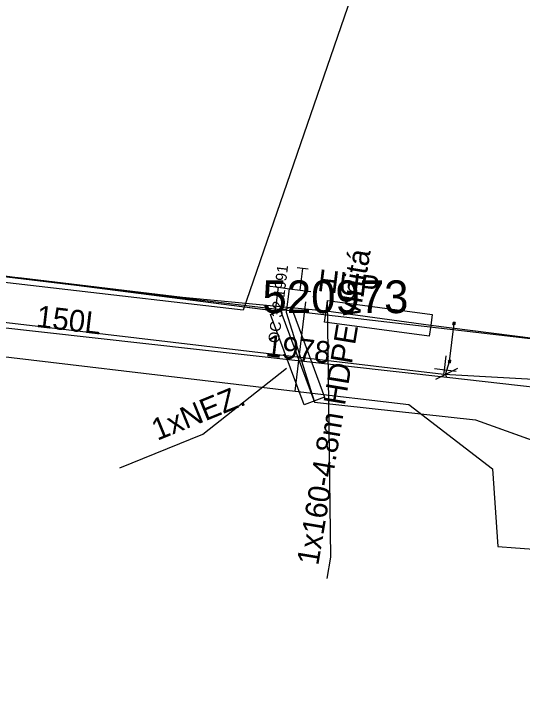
# Model space of a CAD drawing. Extents: x -746464 to -745690, y -1051581 to -1049993.
# Drawn here: x -745880.87 to -745857.58, y -1050649.64 to -1050617.63 of the extents above; entities that cross this region are included whole.
import ezdxf

# ---------------------------------------------------------------- set-up
doc = ezdxf.new("R2010")
doc.units = 0
for name, color, linetype in [('04_CETIN_sdelovaci_podzem', 7, 'Continuous'), ('45_Eltodo_popisy', 7, 'Continuous'), ('45_Eltodo_vedeni_NN_zemni', 7, 'Continuous'), ('48_Prazs_plynarenska_STL', 7, 'Continuous'), ('48_Prazs_plynarenska_STL_popisy', 7, 'Continuous'), ('51_PVaK_vodovod_chranicky_objekty', 7, 'Continuous'), ('51_PVaK_vodovod_neoverena poloha_pripojka', 7, 'Continuous'), ('51_PVaK_vodovod_overena poloha_pripojka', 7, 'Continuous'), ('51_PVaK_vodovod_overena poloha_rad', 7, 'Continuous'), ('51_PVaK_vodovod_popisy', 7, 'Continuous'), ('51_PVaK_vodovod_zruseno_neoverena poloha', 7, 'Continuous'), ('55_PREdi_chranicky', 7, 'Continuous'), ('55_PREdi_NN', 7, 'Continuous'), ('55_PREdi_NN_pripojovaci_misto', 7, 'Continuous'), ('55_PREdi_stavby_popisy', 7, 'Continuous'), ('55_PREdi_VN', 7, 'Continuous')]:
    doc.layers.add(name, color=color, linetype=linetype)

msp = doc.modelspace()

# ---------------------------------------------------------------- linework, layer by layer
at = {"layer": '04_CETIN_sdelovaci_podzem'}
msp.add_lwpolyline([(-745863.25, -1050609), (-745863.73, -1050611.95), (-745870.36, -1050631.21), (-745887.77, -1050629.2), (-745891.41, -1050628.63), (-745900.56, -1050627.44)], dxfattribs=at)
at = {"layer": '45_Eltodo_vedeni_NN_zemni'}
for points in [[(-745891.44, -1050628.465), (-745869.832, -1050631.038)], [(-745869.832, -1050631.038), (-745852.584, -1050633.043)]]:
    msp.add_lwpolyline(points, dxfattribs=at)
at = {"layer": '48_Prazs_plynarenska_STL'}
for points in [[(-745983.23, -1050618.3), (-745982.423, -1050618.479), (-745972.466, -1050620.693), (-745959.98, -1050623.47), (-745928.028, -1050627.702), (-745918.45, -1050628.97), (-745909.707, -1050630), (-745901.96, -1050630.912), (-745885.25, -1050632.88), (-745867.974, -1050634.924), (-745862.77, -1050635.54), (-745858.93, -1050638.49), (-745858.68, -1050642.05), (-745857.88, -1050642.106)], [(-745867.974, -1050634.924), (-745867.488, -1050630.823)], [(-745857.88, -1050642.106), (-745850.41, -1050642.66), (-745850.2, -1050642.68), (-745850, -1050642.69), (-745805.79, -1050645.42), (-745805.6, -1050645.43), (-745805.4, -1050645.45), (-745804.8, -1050645.48), (-745804.805, -1050645.648), (-745812.256, -1050645.155), (-745812.77, -1050649.64)]]:
    msp.add_lwpolyline(points, dxfattribs=at)
at = {"layer": '51_PVaK_vodovod_chranicky_objekty'}
for p, q in [((-745860.746, -1050631.863), (-745860.634, -1050631.776)), ((-745860.746, -1050631.863), (-745860.744, -1050631.843)), ((-745860.746, -1050631.863), (-745860.726, -1050631.866)), ((-745860.734, -1050631.764), (-745860.736, -1050631.784)), ((-745860.647, -1050631.876), (-745860.734, -1050631.764)), ((-745860.734, -1050631.764), (-745860.714, -1050631.767)), ((-745860.647, -1050631.876), (-745860.667, -1050631.873)), ((-745860.634, -1050631.776), (-745860.654, -1050631.774)), ((-745860.647, -1050631.876), (-745860.644, -1050631.856)), ((-745860.634, -1050631.776), (-745860.637, -1050631.796)), ((-745860.956, -1050633.613), (-745860.845, -1050633.525)), ((-745860.956, -1050633.613), (-745860.954, -1050633.593)), ((-745860.956, -1050633.613), (-745860.937, -1050633.615)), ((-745860.945, -1050633.513), (-745860.947, -1050633.533)), ((-745860.857, -1050633.625), (-745860.945, -1050633.513)), ((-745860.945, -1050633.513), (-745860.925, -1050633.516)), ((-745860.857, -1050633.625), (-745860.877, -1050633.622)), ((-745860.845, -1050633.525), (-745860.865, -1050633.523)), ((-745860.857, -1050633.625), (-745860.855, -1050633.605)), ((-745860.845, -1050633.525), (-745860.848, -1050633.545)), ((-745860.59, -1050634.025), (-745861.59, -1050633.904)), ((-745860.54, -1050633.89), (-745861.54, -1050634.39))]:
    msp.add_line(p, q, dxfattribs=at)
for points in [[(-745860.684, -1050631.77), (-745860.689, -1050631.77), (-745860.694, -1050631.77), (-745860.699, -1050631.77), (-745860.704, -1050631.772), (-745860.71, -1050631.774), (-745860.714, -1050631.777), (-745860.718, -1050631.779), (-745860.723, -1050631.783), (-745860.726, -1050631.786), (-745860.73, -1050631.79), (-745860.733, -1050631.794), (-745860.736, -1050631.799), (-745860.738, -1050631.804), (-745860.739, -1050631.809), (-745860.74, -1050631.814), (-745860.741, -1050631.819), (-745860.74, -1050631.824), (-745860.74, -1050631.829), (-745860.738, -1050631.834), (-745860.736, -1050631.839), (-745860.734, -1050631.844), (-745860.731, -1050631.848), (-745860.728, -1050631.852), (-745860.724, -1050631.856), (-745860.72, -1050631.859), (-745860.716, -1050631.863), (-745860.711, -1050631.866), (-745860.706, -1050631.867), (-745860.701, -1050631.869), (-745860.696, -1050631.869), (-745860.692, -1050631.87), (-745860.686, -1050631.87), (-745860.681, -1050631.869), (-745860.676, -1050631.868), (-745860.671, -1050631.866), (-745860.666, -1050631.863), (-745860.662, -1050631.861), (-745860.658, -1050631.857), (-745860.654, -1050631.854), (-745860.651, -1050631.85), (-745860.647, -1050631.845), (-745860.645, -1050631.841), (-745860.643, -1050631.836), (-745860.641, -1050631.831), (-745860.641, -1050631.826), (-745860.64, -1050631.821), (-745860.64, -1050631.816), (-745860.641, -1050631.811), (-745860.642, -1050631.806), (-745860.644, -1050631.8), (-745860.647, -1050631.796), (-745860.649, -1050631.792), (-745860.653, -1050631.787), (-745860.657, -1050631.784), (-745860.66, -1050631.78), (-745860.665, -1050631.777), (-745860.669, -1050631.774), (-745860.674, -1050631.773), (-745860.679, -1050631.771), (-745860.684, -1050631.77)], [(-745860.895, -1050633.519), (-745860.9, -1050633.519), (-745860.905, -1050633.519), (-745860.91, -1050633.519), (-745860.915, -1050633.521), (-745860.921, -1050633.523), (-745860.925, -1050633.526), (-745860.929, -1050633.528), (-745860.934, -1050633.532), (-745860.937, -1050633.535), (-745860.941, -1050633.539), (-745860.944, -1050633.544), (-745860.947, -1050633.548), (-745860.948, -1050633.553), (-745860.95, -1050633.558), (-745860.951, -1050633.563), (-745860.951, -1050633.568), (-745860.951, -1050633.573), (-745860.95, -1050633.578), (-745860.949, -1050633.583), (-745860.947, -1050633.589), (-745860.944, -1050633.593), (-745860.942, -1050633.597), (-745860.938, -1050633.602), (-745860.934, -1050633.605), (-745860.931, -1050633.609), (-745860.926, -1050633.612), (-745860.922, -1050633.615), (-745860.917, -1050633.616), (-745860.912, -1050633.618), (-745860.907, -1050633.619), (-745860.902, -1050633.619), (-745860.897, -1050633.619), (-745860.892, -1050633.618), (-745860.887, -1050633.617), (-745860.881, -1050633.615), (-745860.877, -1050633.612), (-745860.873, -1050633.61), (-745860.868, -1050633.606), (-745860.865, -1050633.602), (-745860.861, -1050633.599), (-745860.858, -1050633.594), (-745860.855, -1050633.59), (-745860.853, -1050633.585), (-745860.852, -1050633.58), (-745860.851, -1050633.575), (-745860.851, -1050633.57), (-745860.851, -1050633.565), (-745860.851, -1050633.56), (-745860.853, -1050633.555), (-745860.855, -1050633.549), (-745860.858, -1050633.545), (-745860.86, -1050633.541), (-745860.864, -1050633.536), (-745860.867, -1050633.533), (-745860.871, -1050633.529), (-745860.876, -1050633.526), (-745860.88, -1050633.523), (-745860.885, -1050633.521), (-745860.89, -1050633.52), (-745860.895, -1050633.519)]]:
    msp.add_lwpolyline(points, dxfattribs=at)
at = {"layer": '51_PVaK_vodovod_neoverena poloha_pripojka'}
msp.add_line((-745860.9, -1050633.57), (-745860.689, -1050631.821), dxfattribs=at)
at = {"layer": '51_PVaK_vodovod_overena poloha_pripojka'}
for p, q in [((-745861.08, -1050634.16), (-745860.9, -1050633.57)), ((-745861.02, -1050634.28), (-745861.08, -1050634.16))]:
    msp.add_line(p, q, dxfattribs=at)
at = {"layer": '51_PVaK_vodovod_overena poloha_rad'}
msp.add_lwpolyline([(-746014.36, -1050609.69), (-745980.95, -1050617.57), (-745973.36, -1050619.03), (-745961.92, -1050621.25), (-745930.63, -1050626.01), (-745915.85, -1050627.92), (-745904.76, -1050629.4), (-745861.02, -1050634.28), (-745853.46, -1050635.14)], dxfattribs=at)
at = {"layer": '51_PVaK_vodovod_zruseno_neoverena poloha'}
for p, q in [((-745861.13, -1050633.96), (-745861.047, -1050633.301)), ((-745861.154, -1050634.158), (-745861.13, -1050633.96))]:
    msp.add_line(p, q, dxfattribs=at)
msp.add_lwpolyline([(-745852.68, -1050634.63), (-745861.154, -1050634.158), (-745904.877, -1050628.988), (-745915.725, -1050627.548), (-745930.855, -1050625.588), (-745955.81, -1050621.59), (-745962.129, -1050620.616), (-745973.33, -1050618.19), (-745981.008, -1050616.706), (-746015.55, -1050609.24)], dxfattribs=at)
at = {"layer": '55_PREdi_chranicky'}
for points in [[(-745861.76, -1050631.91), (-745861.827, -1050632.405), (-745866.627, -1050631.755), (-745866.56, -1050631.26), (-745866.493, -1050630.765), (-745861.693, -1050631.415), (-745861.76, -1050631.91)], [(-745869.105, -1050631.405), (-745868.167, -1050631.056), (-745866.63, -1050635.202), (-745867.568, -1050635.551), (-745869.105, -1050631.405)]]:
    msp.add_lwpolyline(points, close=True, dxfattribs=at)
at = {"layer": '55_PREdi_NN'}
for points in [[(-745900.536, -1050620.462), (-745901.016, -1050620.362), (-745901.066, -1050620.599), (-745903.122, -1050620.397), (-745904.099, -1050626.698), (-745868.887, -1050631.245), (-745868.748, -1050630.164)], [(-745904.462, -1050626.634), (-745885.467, -1050629.102), (-745868.633, -1050631.278), (-745867.096, -1050635.424), (-745859.716, -1050636.248), (-745850.771, -1050639.444), (-745849.486, -1050639.903), (-745843.016, -1050640.727), (-745840.316, -1050641.071)], [(-745867.756, -1050630.292), (-745867.692, -1050629.796)], [(-745869.244, -1050630.1), (-745868.748, -1050630.164), (-745868.252, -1050630.228), (-745867.756, -1050630.292), (-745867.26, -1050630.355)], [(-745868.252, -1050630.228), (-745868.391, -1050631.309), (-745867.096, -1050635.424), (-745859.716, -1050636.248), (-745851.009, -1050639.359), (-745850.758, -1050639.449)]]:
    msp.add_lwpolyline(points, dxfattribs=at)
at = {"layer": '55_PREdi_NN_pripojovaci_misto'}
for p, q in [((-745867.383, -1050629.33), (-745867.879, -1050629.269)), ((-745867.692, -1050629.796), (-745867.631, -1050629.3))]:
    msp.add_line(p, q, dxfattribs=at)
at = {"layer": '55_PREdi_stavby_popisy'}
for points in [[(-745866.512, -1050643.522), (-745866.347, -1050642.536), (-745866.493, -1050630.765)], [(-745876.019, -1050638.448), (-745872.208, -1050636.892), (-745868.373, -1050633.878)]]:
    msp.add_lwpolyline(points, dxfattribs=at)
at = {"layer": '55_PREdi_VN'}
for points in [[(-745829.052, -1050562.777), (-745829.383, -1050564.629), (-745829.369, -1050565.678), (-745830.228, -1050571.48), (-745831.888, -1050581.659), (-745833.477, -1050591.928), (-745834.679, -1050599.057), (-745834.749, -1050600.209), (-745836.638, -1050612.619), (-745838.288, -1050623.1), (-745839.657, -1050632.416), (-745840.296, -1050635.601), (-745840.67, -1050635.98), (-745845.15, -1050635.32), (-745846.55, -1050634.78), (-745847.32, -1050633.73), (-745853.22, -1050633), (-745861.76, -1050631.91), (-745866.56, -1050631.26), (-745873.15, -1050630.63), (-745880.52, -1050629.74), (-745887.65, -1050629.04)], [(-745840.1, -1050635.64), (-745840.67, -1050635.98), (-745845.15, -1050635.32), (-745846.55, -1050634.78), (-745847.32, -1050633.73), (-745853.22, -1050633), (-745861.76, -1050631.91), (-745866.56, -1050631.26), (-745873.15, -1050630.63), (-745880.52, -1050629.74), (-745887.65, -1050629.04)]]:
    msp.add_lwpolyline(points, dxfattribs=at)

# ---------------------------------------------------------------- texts
at = {"layer": '45_Eltodo_popisy'}
msp.add_text('520973', height=1.5, dxfattribs=at).set_placement((-745869.478, -1050631.348))
at = {"layer": '48_Prazs_plynarenska_STL_popisy'}
for s, height, rotation, p in [('OC 32 1991', 0.5, 83.2415, (-745868.723, -1050632.746)), ('HUP', 1, 353, (-745866.988, -1050630.323))]:
    msp.add_text(s, height=height, rotation=rotation, dxfattribs=at).set_placement(p)
at = {"layer": '51_PVaK_vodovod_popisy'}
for s, rotation, p in [('150L', 353.2555, (-745879.885, -1050631.977)), ('1978', 353.2561, (-745869.365, -1050633.317))]:
    msp.add_text(s, height=1, rotation=rotation, dxfattribs=at).set_placement(p)
at = {"layer": '55_PREdi_stavby_popisy'}
for s, rotation, p in [('1x160-4.8m HDPE vlnitá', 80.5394, (-745866.922, -1050642.947)), ('1xNEZ.', 22.2044, (-745874.302, -1050637.207))]:
    msp.add_text(s, height=1, rotation=rotation, dxfattribs=at).set_placement(p)

doc.saveas('drawing.dxf')
